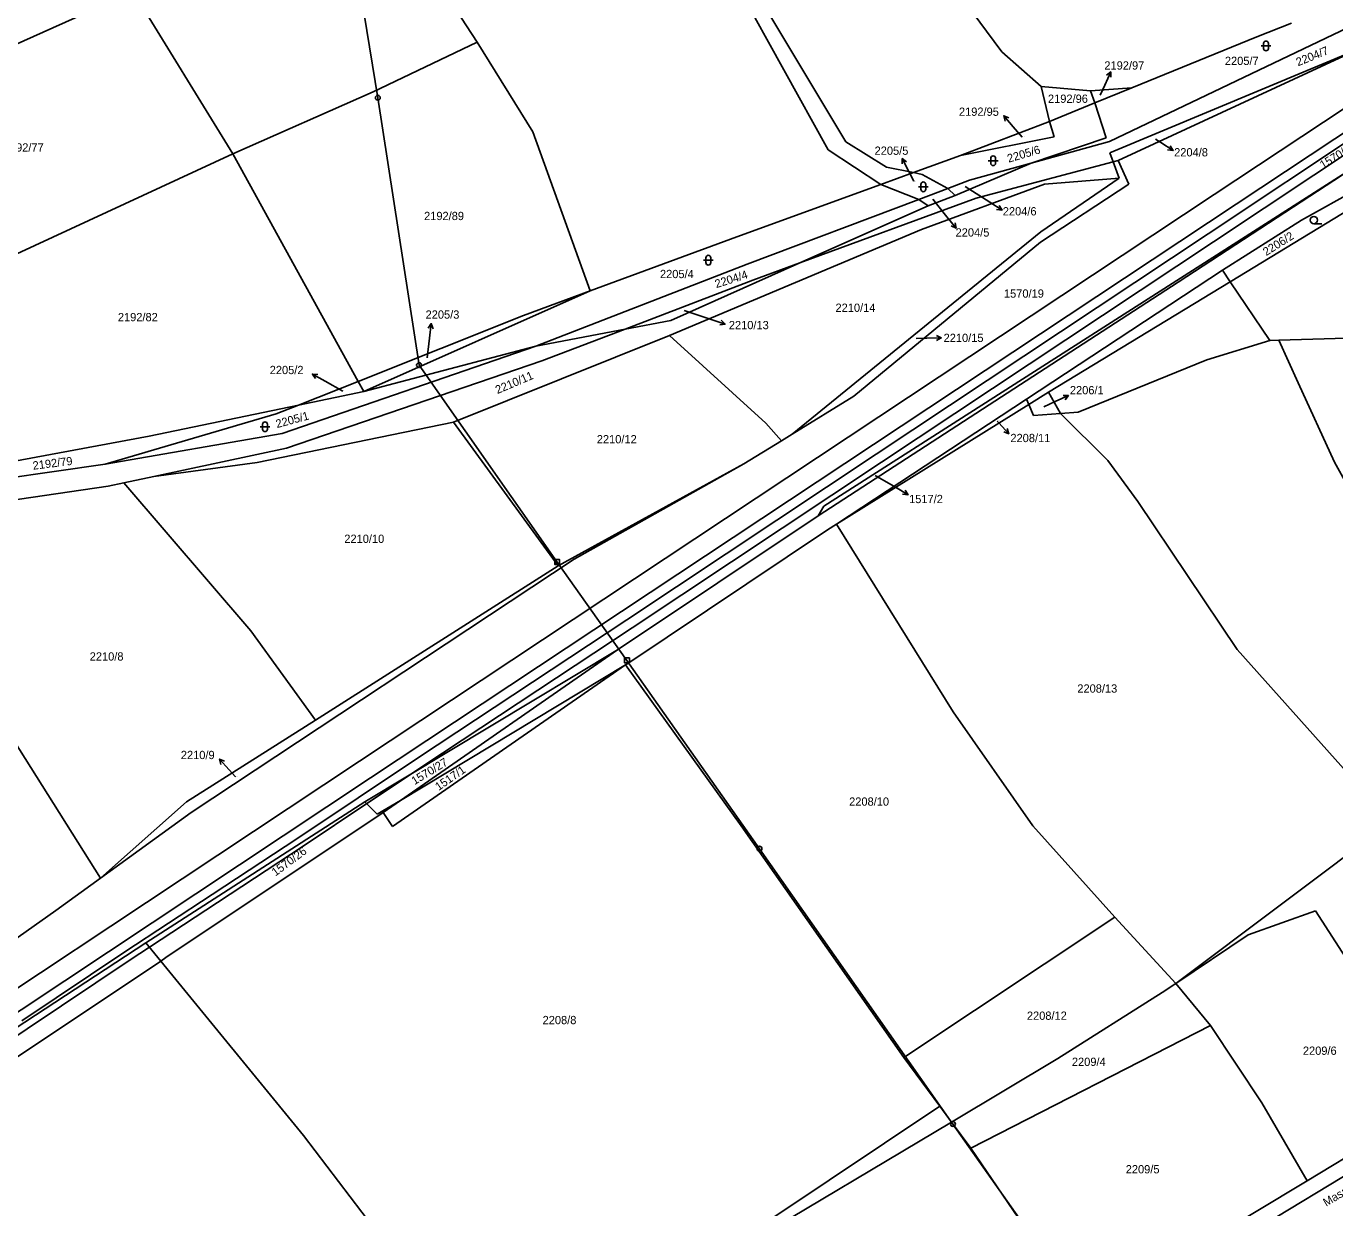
# Model space of a CAD drawing. Extents: x -785744 to -782822, y -1067550 to -1063910.
# Drawn here: x -784869.6 to -784600.3, y -1065574.7 to -1065331.6 of the extents above; entities that cross this region are included whole.
import ezdxf

# ---------------------------------------------------------------- set-up
doc = ezdxf.new("R2010")
doc.units = 0
for name, color, linetype in [('Hranice parcel', 7, 'Continuous'), ('Parcelní čísla', 7, 'Continuous'), ('Pop_ČP_popisy', 7, 'Continuous'), ('Poz_předměty', 7, 'Continuous'), ('Vnitřní kresba', 7, 'Continuous'), ('Věcná břemena k části', 7, 'Continuous'), ('Značky kultur', 7, 'Continuous')]:
    doc.layers.add(name, color=color, linetype=linetype)

msp = doc.modelspace()

# ---------------------------------------------------------------- linework, layer by layer
at = {"layer": 'Hranice parcel'}
for points in [[(-784684.15, -1065316.11), (-784668.79, -1065336.87)], [(-784787.56, -1065318.26), (-784776.78, -1065334.94)], [(-784723.15, -1065318.32), (-784700.91, -1065355.38)], [(-784722.76, -1065324.07), (-784704.56, -1065357.07)], [(-784910.5, -1065352.76), (-784847.52, -1065324.49)], [(-784847.52, -1065324.49), (-784827.04, -1065357.88)], [(-784646.63, -1065355.37), (-784597.52, -1065331.89)], [(-784616.33, -1065333.82), (-784609.19, -1065331.02)], [(-784798.13, -1065345.1), (-784776.78, -1065334.94)], [(-784776.78, -1065334.94), (-784765.31, -1065353.35)], [(-784642.04, -1065344.3), (-784616.33, -1065333.82)], [(-784668.79, -1065336.87), (-784660.73, -1065344.03)], [(-784646.59, -1065357.7), (-784594.82, -1065336.1)], [(-784644.83, -1065359.28), (-784594.82, -1065336.1)], [(-784827.04, -1065357.88), (-784798.13, -1065345.1)], [(-784660.73, -1065344.03), (-784650.57, -1065344.9)], [(-784660.73, -1065344.03), (-784658.99, -1065351.22)], [(-784650.57, -1065344.9), (-784642.04, -1065344.3)], [(-784650.57, -1065344.9), (-784649.63, -1065347.4)], [(-784649.63, -1065347.4), (-784642.04, -1065344.3)], [(-784658.99, -1065351.22), (-784649.63, -1065347.4)], [(-784649.63, -1065347.4), (-784647.31, -1065354.59)], [(-784765.31, -1065353.35), (-784753.5, -1065386.09)], [(-784677.3, -1065358.24), (-784658.99, -1065351.22)], [(-784658.99, -1065351.22), (-784658.03, -1065354.41)], [(-784700.91, -1065355.38), (-784692.51, -1065360.61)], [(-784677.3, -1065358.24), (-784658.03, -1065354.41)], [(-784662.79, -1065359.82), (-784647.31, -1065354.59)], [(-784662.79, -1065359.82), (-784646.63, -1065355.37)], [(-784890.03, -1065387.01), (-784827.04, -1065357.88)], [(-784827.04, -1065357.88), (-784801.24, -1065404.69)], [(-784704.56, -1065357.07), (-784693.68, -1065364.2)], [(-784686.94, -1065361.75), (-784677.3, -1065358.24)], [(-784646.59, -1065357.7), (-784645.89, -1065359.56)], [(-784621.81, -1065384.18), (-784580.66, -1065359.17)], [(-784705.42, -1065430.35), (-784595.34, -1065360.02)], [(-784693.68, -1065364.2), (-784686.94, -1065361.75)], [(-784692.51, -1065360.61), (-784686.94, -1065361.75)], [(-784686.94, -1065361.75), (-784685.22, -1065362.1)], [(-784678.37, -1065366.44), (-784662.79, -1065359.82)], [(-784675.45, -1065363.31), (-784662.79, -1065359.82)], [(-784674.11, -1065366.97), (-784645.89, -1065359.56)], [(-784645.89, -1065359.56), (-784644.83, -1065359.28)], [(-784645.89, -1065359.56), (-784644.62, -1065362.89)], [(-784644.83, -1065359.28), (-784642.66, -1065364.12)], [(-784632.51, -1065384.25), (-784595.34, -1065360.02)], [(-784723.29, -1065374.98), (-784693.68, -1065364.2)], [(-784693.68, -1065364.2), (-784685.9, -1065367.26)], [(-784685.32, -1065373.46), (-784660.04, -1065364.09)], [(-784685.22, -1065362.1), (-784679.94, -1065365.01)], [(-784679.94, -1065365.01), (-784675.45, -1065363.31)], [(-784660.81, -1065376.04), (-784642.66, -1065364.12)], [(-784660.79, -1065373.93), (-784644.62, -1065362.89)], [(-784660.04, -1065364.09), (-784644.62, -1065362.89)], [(-784721.21, -1065380.61), (-784685.9, -1065367.26)], [(-784710.33, -1065380.32), (-784674.11, -1065366.97)], [(-784685.9, -1065367.26), (-784679.94, -1065365.01)], [(-784685.9, -1065367.26), (-784683.94, -1065368.56)], [(-784683.94, -1065368.56), (-784678.37, -1065366.44)], [(-784679.94, -1065365.01), (-784678.37, -1065366.44)], [(-784607.11, -1065371.52), (-784595.55, -1065365.09)], [(-784710.33, -1065380.32), (-784683.94, -1065368.56)], [(-784623.4, -1065381.82), (-784607.11, -1065371.52)], [(-784753.5, -1065386.09), (-784723.29, -1065374.98)], [(-784737.18, -1065395.25), (-784685.32, -1065373.46)], [(-784711.95, -1065415.58), (-784660.79, -1065373.93)], [(-784699.25, -1065407.75), (-784660.81, -1065376.04)], [(-784764.67, -1065397.43), (-784721.21, -1065380.61)], [(-784736.87, -1065392.15), (-784710.33, -1065380.32)], [(-784720.01, -1065383.89), (-784710.33, -1065380.32)], [(-784663.71, -1065408.33), (-784623.4, -1065381.82)], [(-784800.09, -1065406.78), (-784753.5, -1065386.09)], [(-784767.19, -1065391.12), (-784753.5, -1065386.09)], [(-784746.29, -1065393.94), (-784720.01, -1065383.89)], [(-784706.6, -1065432.35), (-784632.51, -1065384.25)], [(-784659.18, -1065406.9), (-784621.81, -1065384.18)], [(-784801.24, -1065404.69), (-784767.19, -1065391.12)], [(-784764.67, -1065397.43), (-784746.29, -1065393.94)], [(-784763.45, -1065400.5), (-784746.29, -1065393.94)], [(-784746.29, -1065393.94), (-784736.87, -1065392.15)], [(-784781.62, -1065413.06), (-784737.18, -1065395.25)], [(-784737.18, -1065395.25), (-784717.37, -1065413.32)], [(-784626.59, -1065400.23), (-784613.67, -1065396.3)], [(-784613.67, -1065396.3), (-784611.81, -1065396.24)], [(-784611.81, -1065396.24), (-784590.89, -1065395.61)], [(-784611.81, -1065396.24), (-784607.82, -1065404.98)], [(-784816.89, -1065415.43), (-784764.67, -1065397.43)], [(-784800.09, -1065406.78), (-784764.67, -1065397.43)], [(-784816.02, -1065418.4), (-784763.45, -1065400.5)], [(-784653.11, -1065411.04), (-784626.59, -1065400.23)], [(-784813.5, -1065409.58), (-784801.24, -1065404.69)], [(-784801.24, -1065404.69), (-784800.09, -1065406.78)], [(-784607.82, -1065404.98), (-784600.35, -1065421.32)], [(-784813.5, -1065409.58), (-784800.09, -1065406.78)], [(-784663.25, -1065409.43), (-784659.18, -1065406.9)], [(-784659.18, -1065406.9), (-784656.7, -1065411.3)], [(-784844.23, -1065415.98), (-784813.5, -1065409.58)], [(-784818.08, -1065411.4), (-784813.5, -1065409.58)], [(-784711.95, -1065415.58), (-784699.25, -1065407.75)], [(-784702.8, -1065434.04), (-784663.71, -1065408.33)], [(-784702.8, -1065434.04), (-784663.25, -1065409.43)], [(-784663.71, -1065408.33), (-784663.25, -1065409.43)], [(-784663.25, -1065409.43), (-784662.3, -1065411.7)], [(-784853.31, -1065421.73), (-784818.08, -1065411.4)], [(-784822.02, -1065421.39), (-784781.62, -1065413.06)], [(-784781.62, -1065413.06), (-784760.07, -1065442.65)], [(-784662.3, -1065411.7), (-784656.7, -1065411.3)], [(-784656.7, -1065411.3), (-784653.11, -1065411.04)], [(-784656.7, -1065411.3), (-784646.97, -1065420.94)], [(-784853.31, -1065421.73), (-784816.89, -1065415.43)], [(-784717.37, -1065413.32), (-784714.12, -1065416.92)], [(-784714.12, -1065416.92), (-784711.95, -1065415.58)], [(-784873.39, -1065421.39), (-784844.23, -1065415.98)], [(-784843.31, -1065424.27), (-784816.02, -1065418.4)], [(-784721.85, -1065421.69), (-784714.12, -1065416.92)], [(-784646.97, -1065420.94), (-784640.81, -1065429.42)], [(-784874.26, -1065424.74), (-784853.31, -1065421.73)], [(-784843.31, -1065424.27), (-784822.02, -1065421.39)], [(-784760.07, -1065442.65), (-784721.85, -1065421.69)], [(-784756.81, -1065441.26), (-784721.85, -1065421.69)], [(-784600.35, -1065421.32), (-784581.99, -1065454.44)], [(-784873.77, -1065429.31), (-784852.65, -1065426.28)], [(-784852.65, -1065426.28), (-784849.46, -1065425.59)], [(-784849.46, -1065425.59), (-784843.31, -1065424.27)], [(-784849.46, -1065425.59), (-784823.31, -1065456)], [(-784706.6, -1065432.35), (-784705.42, -1065430.35)], [(-784640.81, -1065429.42), (-784620.39, -1065459.86)], [(-784900.8, -1065433.05), (-784854.27, -1065506.91)], [(-784747.9, -1065459.95), (-784706.6, -1065432.35)], [(-784704.65, -1065435.26), (-784702.8, -1065434.04)], [(-784702.8, -1065434.04), (-784678.82, -1065472.71)], [(-784745.95, -1065462.86), (-784704.65, -1065435.26)], [(-784835.59, -1065493.36), (-784756.81, -1065441.26)], [(-784809.99, -1065474.38), (-784760.07, -1065442.65)], [(-784823.31, -1065456), (-784809.99, -1065474.38)], [(-784799.84, -1065491.19), (-784747.9, -1065459.95)], [(-784792.55, -1065490.9), (-784747.9, -1065459.95)], [(-784620.39, -1065459.86), (-784588.68, -1065495.28)], [(-784794.17, -1065496.26), (-784746.2, -1065463.04)], [(-784792.55, -1065490.9), (-784746.2, -1065463.04)], [(-784746.2, -1065463.04), (-784745.95, -1065462.86)], [(-784746.2, -1065463.04), (-784722.4, -1065496.1)], [(-784836.56, -1065491.17), (-784809.99, -1065474.38)], [(-784678.82, -1065472.71), (-784662.4, -1065496.14)], [(-784854.27, -1065506.91), (-784836.56, -1065491.17)], [(-784844.94, -1065520.2), (-784799.84, -1065491.19)], [(-784799.84, -1065491.19), (-784797.31, -1065493.76)], [(-784797.31, -1065493.76), (-784792.55, -1065490.9)], [(-784796.13, -1065493.38), (-784792.55, -1065490.9)], [(-784854.27, -1065506.91), (-784835.59, -1065493.36)], [(-784840.8, -1065523.24), (-784796.13, -1065493.38)], [(-784796.13, -1065493.38), (-784794.17, -1065496.26)], [(-784722.4, -1065496.1), (-784688.95, -1065543.76)], [(-784662.4, -1065496.14), (-784645.57, -1065514.91)], [(-784633, -1065528.56), (-784588.68, -1065495.28)], [(-784863.46, -1065513.58), (-784854.27, -1065506.91)], [(-784906.72, -1065544.12), (-784863.46, -1065513.58)], [(-784688.95, -1065543.76), (-784645.57, -1065514.91)], [(-784645.57, -1065514.91), (-784633, -1065528.56)], [(-784618.12, -1065518.55), (-784604.27, -1065513.59)], [(-784604.27, -1065513.59), (-784591.93, -1065532.74)], [(-784902.99, -1065558.16), (-784844.94, -1065520.2)], [(-784844.94, -1065520.2), (-784841.87, -1065523.95)], [(-784633, -1065528.56), (-784618.12, -1065518.55)], [(-784841.87, -1065523.95), (-784840.8, -1065523.24)], [(-784899.83, -1065562.58), (-784841.87, -1065523.95)], [(-784841.87, -1065523.95), (-784812.48, -1065559.84)], [(-784635.78, -1065530.43), (-784633, -1065528.56)], [(-784633, -1065528.56), (-784625.88, -1065537.2)], [(-784657.24, -1065544.02), (-784635.78, -1065530.43)], [(-784675.18, -1065562.44), (-784625.88, -1065537.2)], [(-784625.88, -1065537.2), (-784615.27, -1065553.14)], [(-784688.95, -1065543.76), (-784681.56, -1065553.78)], [(-784679.14, -1065557.07), (-784657.24, -1065544.02)], [(-784605.95, -1065569.14), (-784579.25, -1065552.95)], [(-784772.67, -1065614.72), (-784681.56, -1065553.78)], [(-784681.56, -1065553.78), (-784679.14, -1065557.07)], [(-784615.27, -1065553.14), (-784605.95, -1065569.14)], [(-784722.42, -1065582.87), (-784679.14, -1065557.07)], [(-784679.14, -1065557.07), (-784675.18, -1065562.44)], [(-784812.48, -1065559.84), (-784788.51, -1065591.37)], [(-784675.18, -1065562.44), (-784662.11, -1065581.61)], [(-784627.97, -1065582.4), (-784605.95, -1065569.14)]]:
    msp.add_lwpolyline(points, dxfattribs=at)
at = {"layer": 'Pop_ČP_popisy'}
for p, q in [((-784647.62, -1065343.74), (-784646.38, -1065341.01)), ((-784666.43, -1065352.32), (-784668.4, -1065350.06)), ((-784636.07, -1065355.56), (-784633.57, -1065357.21)), ((-784687.92, -1065361.51), (-784689.28, -1065358.84)), ((-784671.29, -1065367.83), (-784668.76, -1065369.44)), ((-784680.08, -1065370.82), (-784678.19, -1065373.15)), ((-784786.57, -1065395.78), (-784786.21, -1065392.8)), ((-784728.58, -1065391.97), (-784725.74, -1065392.93)), ((-784684.25, -1065395.82), (-784681.25, -1065395.76)), ((-784808.03, -1065404.67), (-784810.65, -1065403.2)), ((-784657.81, -1065408.86), (-784655.08, -1065407.62)), ((-784669.38, -1065413.25), (-784667.36, -1065415.47)), ((-784690.68, -1065426.49), (-784688.09, -1065428.01)), ((-784827.77, -1065484.64), (-784829.76, -1065482.4))]:
    msp.add_line(p, q, dxfattribs=at)
for points in [[(-784647.25, -1065341.71), (-784646.38, -1065341.01), (-784646.34, -1065342.12)], [(-784648.56, -1065345.83), (-784647.62, -1065343.74)], [(-784668.12, -1065351.14), (-784668.4, -1065350.06), (-784667.37, -1065350.48)], [(-784664.6, -1065354.43), (-784666.43, -1065352.32)], [(-784637.18, -1065354.83), (-784636.07, -1065355.56)], [(-784634.13, -1065356.24), (-784633.57, -1065357.21), (-784634.68, -1065357.08)], [(-784689.27, -1065359.96), (-784689.28, -1065358.84), (-784688.38, -1065359.5)], [(-784686.9, -1065363.51), (-784687.92, -1065361.51)], [(-784676.32, -1065364.62), (-784671.29, -1065367.83)], [(-784683.02, -1065367.21), (-784680.08, -1065370.82)], [(-784669.33, -1065368.48), (-784668.76, -1065369.44), (-784669.87, -1065369.33)], [(-784678.43, -1065372.06), (-784678.19, -1065373.15), (-784679.21, -1065372.69)], [(-784734.17, -1065390.09), (-784728.58, -1065391.97)], [(-784786.82, -1065393.73), (-784786.21, -1065392.8), (-784785.83, -1065393.86)], [(-784726.53, -1065392.13), (-784725.74, -1065392.93), (-784726.84, -1065393.08)], [(-784787.07, -1065399.85), (-784786.57, -1065395.78)], [(-784686.43, -1065395.87), (-784684.25, -1065395.82)], [(-784682.26, -1065395.28), (-784681.25, -1065395.76), (-784682.24, -1065396.28)], [(-784810.02, -1065404.13), (-784810.65, -1065403.2), (-784809.53, -1065403.26)], [(-784804.41, -1065406.7), (-784808.03, -1065404.67)], [(-784656.2, -1065407.58), (-784655.08, -1065407.62), (-784655.78, -1065408.49)], [(-784660.12, -1065409.91), (-784657.81, -1065408.86)], [(-784669.74, -1065412.85), (-784669.38, -1065413.25)], [(-784667.67, -1065414.39), (-784667.36, -1065415.47), (-784668.41, -1065415.07)], [(-784694.85, -1065424.04), (-784690.68, -1065426.49)], [(-784688.7, -1065427.07), (-784688.09, -1065428.01), (-784689.21, -1065427.93)], [(-784829.47, -1065483.48), (-784829.76, -1065482.4), (-784828.72, -1065482.81)], [(-784826.51, -1065486.06), (-784827.77, -1065484.64)]]:
    msp.add_lwpolyline(points, dxfattribs=at)
at = {"layer": 'Poz_předměty'}
for points in [[(-784806.18, -1065291.27), (-784797.18, -1065346.34)], [(-784521.3, -1065297.53), (-784625.09, -1065366.22)], [(-784620.56, -1065368.26), (-784519.05, -1065300.99)], [(-784797.18, -1065346.34), (-784788.71, -1065401.34)], [(-784625.09, -1065366.22), (-784801, -1065482.8)], [(-784798.69, -1065486.27), (-784620.56, -1065368.26)], [(-784788.71, -1065401.34), (-784760.29, -1065441.86)], [(-784760.29, -1065441.86), (-784745.94, -1065462.09)], [(-784745.94, -1065462.09), (-784718.66, -1065500.83)], [(-784801, -1065482.8), (-784917.82, -1065560.31)], [(-784915.57, -1065563.8), (-784798.69, -1065486.27)], [(-784718.66, -1065500.83), (-784678.86, -1065557.48)], [(-784678.86, -1065557.48), (-784651.9, -1065595.72)]]:
    msp.add_lwpolyline(points, dxfattribs=at)
for points in [[(-784760.79, -1065441.36), (-784759.79, -1065441.36), (-784759.79, -1065442.36), (-784760.79, -1065442.36)], [(-784746.44, -1065461.59), (-784745.44, -1065461.59), (-784745.44, -1065462.59), (-784746.44, -1065462.59)]]:
    msp.add_lwpolyline(points, close=True, dxfattribs=at)
for centre in [(-784797.18, -1065346.34), (-784788.71, -1065401.34), (-784718.66, -1065500.83), (-784678.86, -1065557.48)]:
    msp.add_circle(centre, 0.5, dxfattribs=at)
at = {"layer": 'Vnitřní kresba'}
for points in [[(-784623.4, -1065381.82), (-784621.81, -1065384.18)], [(-784621.81, -1065384.18), (-784613.67, -1065396.3)], [(-784625.93, -1065584.89), (-784576.98, -1065555.24)]]:
    msp.add_lwpolyline(points, dxfattribs=at)
at = {"layer": 'Věcná břemena k části'}
for p, q in [((-784588.78, -1065349.36), (-784626.31, -1065374.34)), ((-784625.21, -1065376), (-784587.88, -1065351.16)), ((-784626.31, -1065374.34), (-784694.67, -1065419.68)), ((-784693.57, -1065421.34), (-784625.21, -1065376)), ((-784694.67, -1065419.68), (-784745.98, -1065453.76)), ((-784744.88, -1065455.42), (-784693.57, -1065421.34)), ((-784745.98, -1065453.76), (-784788.8, -1065482.04)), ((-784787.7, -1065483.7), (-784744.88, -1065455.42)), ((-784788.8, -1065482.04), (-784813.64, -1065498.67)), ((-784799.46, -1065491.57), (-784790.47, -1065485.55)), ((-784790.47, -1065485.55), (-784787.7, -1065483.7)), ((-784812.54, -1065500.33), (-784799.46, -1065491.57)), ((-784813.64, -1065498.67), (-784831.27, -1065510.25)), ((-784830.17, -1065511.93), (-784812.54, -1065500.33)), ((-784831.27, -1065510.25), (-784849.26, -1065522.07)), ((-784844.18, -1065521.12), (-784830.17, -1065511.93)), ((-784849.26, -1065522.07), (-784870.42, -1065536.24)), ((-784848.16, -1065523.73), (-784844.18, -1065521.12)), ((-784869.32, -1065537.9), (-784848.16, -1065523.73)), ((-784895.58, -1065555.16), (-784869.32, -1065537.9))]:
    msp.add_line(p, q, dxfattribs=at)
at = {"layer": 'Značky kultur'}
for p, q in [((-784615.43, -1065335.69), (-784613.43, -1065335.69)), ((-784614.93, -1065336.19), (-784614.93, -1065335.19)), ((-784613.93, -1065335.19), (-784613.93, -1065336.19)), ((-784671.08, -1065359.81), (-784671.08, -1065358.81)), ((-784670.08, -1065358.81), (-784670.08, -1065359.81)), ((-784671.58, -1065359.31), (-784669.58, -1065359.31)), ((-784685.45, -1065365.17), (-784685.45, -1065364.17)), ((-784684.45, -1065364.17), (-784684.45, -1065365.17)), ((-784685.95, -1065364.67), (-784683.95, -1065364.67)), ((-784604.58, -1065372.25), (-784602.98, -1065372.25)), ((-784730.19, -1065379.76), (-784728.19, -1065379.76)), ((-784729.69, -1065380.26), (-784729.69, -1065379.26)), ((-784728.69, -1065379.26), (-784728.69, -1065380.26)), ((-784821.41, -1065414.03), (-784819.41, -1065414.03)), ((-784820.91, -1065414.53), (-784820.91, -1065413.53)), ((-784819.91, -1065413.53), (-784819.91, -1065414.53))]:
    msp.add_line(p, q, dxfattribs=at)
msp.add_circle((-784604.58, -1065371.5), 0.75, dxfattribs=at)
for centre, start, end in [((-784614.43, -1065335.19), 0, 180), ((-784614.43, -1065336.19), 180, 0), ((-784670.58, -1065358.81), 0, 180), ((-784670.58, -1065359.81), 180, 0), ((-784684.95, -1065364.17), 0, 180), ((-784684.95, -1065365.17), 180, 0), ((-784729.19, -1065379.26), 0, 180), ((-784729.19, -1065380.26), 180, 0), ((-784820.41, -1065413.53), 0, 180), ((-784820.41, -1065414.53), 180, 0)]:
    msp.add_arc(centre, 0.5, start, end, dxfattribs=at)

# ---------------------------------------------------------------- texts
at = {"layer": 'Parcelní čísla'}
for s, rotation, p in [('2204/7', 21.9402, (-784607.85, -1065339.88)), ('2205/6', 16.5494, (-784667.39, -1065359.71)), ('2206/2', 32.2454, (-784614.4, -1065378.93)), ('2204/4', 17.5851, (-784727.54, -1065385.52)), ('2210/11', 22.9916, (-784772.58, -1065407.31)), ('2205/1', 15.1259, (-784817.94, -1065414.31)), ('2192/79', 7.0974, (-784868.1, -1065422.88)), ('1570/27', 31.2445, (-784789.65, -1065487.77)), ('1517/1', 34.7041, (-784784.68, -1065488.97)), ('1570/26', 36.4432, (-784818.27, -1065506.57))]:
    msp.add_text(s, height=1.7, rotation=rotation, dxfattribs=at).set_placement(p)
for s, height, p in [('2205/7', 1.7, (-784622.9, -1065339.6)), ('2192/96', 1.7, (-784659.3, -1065347.39)), ('2192/97', 0.1, (-784648.56, -1065345.83)), ('2192/77', 1.7, (-784874.16, -1065357.41)), ('2192/95', 0.1, (-784664.6, -1065354.43)), ('2204/8', 0.1, (-784637.18, -1065354.83)), ('2205/5', 0.1, (-784686.9, -1065363.51)), ('2204/6', 0.1, (-784676.32, -1065364.62)), ('2204/5', 0.1, (-784683.02, -1065367.21)), ('2192/89', 1.7, (-784787.68, -1065371.51)), ('2205/4', 1.7, (-784739.14, -1065383.45)), ('1570/19', 1.7, (-784668.36, -1065387.47)), ('2210/14', 1.7, (-784703.02, -1065390.39)), ('2192/82', 1.7, (-784850.69, -1065392.32)), ('2210/13', 0.1, (-784734.17, -1065390.09)), ('2210/15', 0.1, (-784686.43, -1065395.87)), ('2205/3', 0.1, (-784787.07, -1065399.85)), ('2205/2', 0.1, (-784804.41, -1065406.7)), ('2206/1', 0.1, (-784660.12, -1065409.91)), ('2208/11', 0.1, (-784669.74, -1065412.85)), ('2210/12', 1.7, (-784752.14, -1065417.44)), ('1517/2', 0.1, (-784694.85, -1065424.04)), ('2210/10', 1.7, (-784804.09, -1065437.92)), ('2210/8', 1.7, (-784856.48, -1065462.13)), ('2208/13', 1.7, (-784653.26, -1065468.73)), ('2210/9', 0.1, (-784826.51, -1065486.06)), ('2208/10', 1.7, (-784700.22, -1065491.99)), ('2208/12', 1.7, (-784663.64, -1065536.04)), ('2208/8', 1.7, (-784763.29, -1065536.94)), ('2209/6', 1.7, (-784606.85, -1065543.24)), ('2209/4', 1.7, (-784654.38, -1065545.53)), ('2209/5', 1.7, (-784643.3, -1065567.63))]:
    msp.add_text(s, height=height, dxfattribs=at).set_placement(p)
at = {"layer": 'Pop_ČP_popisy'}
for s, p in [('2192/97', (-784647.7, -1065340.55)), ('2192/95', (-784677.62, -1065350.06)), ('2205/5', (-784694.98, -1065358.08)), ('2204/8', (-784633.34, -1065358.41)), ('2204/6', (-784668.6, -1065370.55)), ('2204/5', (-784678.31, -1065374.9)), ('2205/3', (-784787.37, -1065391.79)), ('2210/13', (-784724.97, -1065393.96)), ('2210/15', (-784680.78, -1065396.59)), ('2205/2', (-784819.44, -1065403.2)), ('2206/1', (-784654.79, -1065407.35)), ('2208/11', (-784667.03, -1065417.19)), ('1517/2', (-784687.88, -1065429.74)), ('2210/9', (-784837.73, -1065482.4))]:
    msp.add_text(s, height=1.7, dxfattribs=at).set_placement(p)
for s, rotation, p in [('1570/28', 31.9963, (-784602.71, -1065361.04)), ('Masarykova', 31.1825, (-784602.05, -1065574.51))]:
    msp.add_text(s, height=1.7, rotation=rotation, dxfattribs=at).set_placement(p)

doc.saveas('drawing.dxf')
